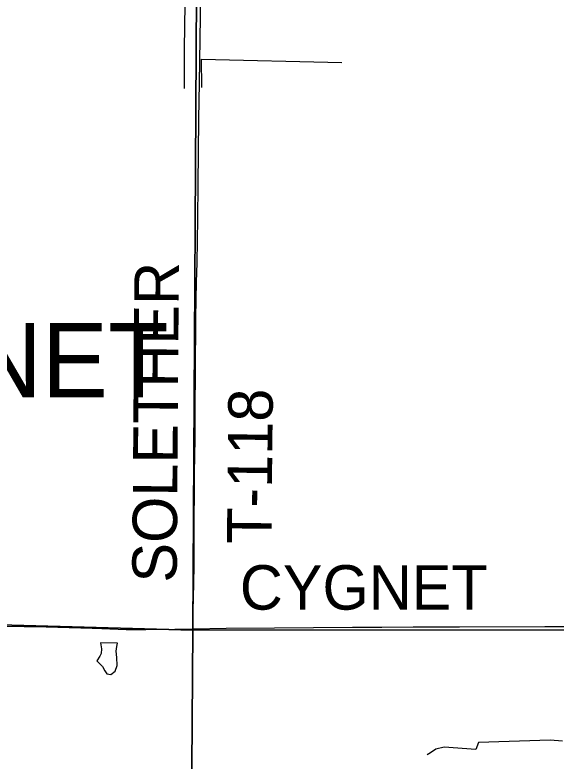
# Model space of a CAD drawing. Extents: x 1443599 to 1910620, y 1028088 to 1361369.
# Drawn here: x 1656159 to 1659809, y 1181365 to 1186397 of the extents above; entities that cross this region are included whole.
import ezdxf

# ---------------------------------------------------------------- set-up
doc = ezdxf.new("R2010")
doc.units = 0
for name, color, linetype in [('GM_X_Corporation_Text', 7, 'Continuous'), ('GM_X_County_Road', 7, 'Continuous'), ('GM_X_County_Road_Text', 7, 'Continuous'), ('GM_X_Minor_Lake', 7, 'Continuous'), ('GM_X_Minor_River', 7, 'Continuous'), ('GM_X_Section', 7, 'Continuous'), ('GM_X_Township_Road', 7, 'Continuous'), ('GM_X_Township_Road_Text', 7, 'Continuous')]:
    doc.layers.add(name, color=color, linetype=linetype)

msp = doc.modelspace()

# ---------------------------------------------------------------- linework, layer by layer
at = {"layer": 'GM_X_County_Road'}
for points in [[(1655689.6, 1182280.7), (1655876.5, 1182278.4), (1656073.3, 1182274.2), (1656368.7, 1182270), (1656680.3, 1182261.9), (1656745.8, 1182259.5), (1656909.8, 1182252.9), (1657041.2, 1182252.1), (1657238.2, 1182254.3), (1657360, 1182256.8)], [(1657360, 1182256.8), (1657582.6, 1182261.3), (1657910.8, 1182263.9), (1658435.9, 1182267.6), (1658632.7, 1182267.6), (1658846.1, 1182269.3), (1659157.8, 1182271), (1659732.1, 1182272.6), (1659994.6, 1182271.7), (1659999.4, 1182271.7)]]:
    msp.add_lwpolyline(points, dxfattribs=at)
at = {"layer": 'GM_X_Minor_Lake'}
msp.add_line((1656850.7, 1182160.4), (1656736.5, 1182162), dxfattribs=at)
msp.add_lwpolyline([(1656736.5, 1182162), (1656741.9, 1182121.8), (1656739.5, 1182089.8), (1656731.2, 1182071.8), (1656710.7, 1182040.1), (1656728.4, 1182021.7), (1656750.2, 1182003.4), (1656765.7, 1181973.1), (1656779.5, 1181952.8), (1656805.4, 1181948.4), (1656835.8, 1181970.1), (1656848.4, 1182010), (1656845.2, 1182064.2), (1656841.8, 1182106.4), (1656846.3, 1182136.4), (1656850.7, 1182160.4)], dxfattribs=at)
at = {"layer": 'GM_X_Minor_River'}
for points in [[(1657301.7, 1185899.6), (1657302.5, 1186168.4), (1657312.8, 1186922.5), (1657327.7, 1187221.4)], [(1657419.9, 1185907.3), (1657416.4, 1186097.8), (1658363.9, 1186077)], [(1659853.2, 1181500), (1659769.3, 1181504.9), (1659286.6, 1181491.1), (1659267, 1181443.6), (1659053.4, 1181458.8), (1658996.9, 1181444.7), (1658962, 1181419.8), (1658939.6, 1181406.6)]]:
    msp.add_lwpolyline(points, dxfattribs=at)
at = {"layer": 'GM_X_Section'}
for points in [[(1652096.7, 1187428.9), (1657231.2, 1187325.3), (1657389.2, 1187325.2), (1657358.9, 1182247.8), (1652065, 1182393.1)], [(1657389.2, 1187325.2), (1662555, 1187232.9), (1662701, 1187227.2), (1662627.2, 1182250.7), (1657358.9, 1182247.8)], [(1657358.9, 1182247.8), (1657320, 1176992.4), (1652027.6, 1177093.8), (1652027.9, 1177117.8), (1652065, 1182393.1)], [(1657358.9, 1182247.8), (1662627.2, 1182250.7), (1662569.3, 1176957.6), (1657320, 1176992.4)]]:
    msp.add_lwpolyline(points, close=True, dxfattribs=at)
at = {"layer": 'GM_X_Township_Road'}
msp.add_lwpolyline([(1657360, 1182256.8), (1657360.5, 1182299.3), (1657361.5, 1182381.4), (1657363.3, 1182463.4), (1657366.9, 1182676.5), (1657368.3, 1182856.9), (1657370.6, 1183316.4), (1657371.9, 1183414.9), (1657373.9, 1183546.1), (1657375, 1183726.6), (1657375.5, 1183825), (1657376.1, 1183906.8), (1657376.6, 1183971.4), (1657377.2, 1184102.5), (1657378.4, 1184233.9), (1657379.7, 1184348.7), (1657382.2, 1184479.8), (1657384.3, 1184594.6), (1657387.3, 1184725.6), (1657392, 1185020.8), (1657395.2, 1185250.4), (1657399.9, 1185693.6), (1657404.5, 1185939.7), (1657410.5, 1186382.8), (1657414.6, 1186661.7)], dxfattribs=at)

# ---------------------------------------------------------------- texts
at = {"layer": 'GM_X_Corporation_Text'}
msp.add_text('CYGNET', height=500, rotation=0, dxfattribs=at).set_placement((1654409.3, 1183818.3))
at = {"layer": 'GM_X_County_Road_Text'}
msp.add_text('CYGNET', height=300, rotation=0, dxfattribs=at).set_placement((1657676, 1182385.9))
at = {"layer": 'GM_X_Township_Road_Text'}
for s, rotation, p in [('SOLETHER', 89.5986, (1657250, 1182567.6)), ('T-118', 89.4411, (1657888.7, 1182827.5))]:
    msp.add_text(s, height=300, rotation=rotation, dxfattribs=at).set_placement(p)

doc.saveas('drawing.dxf')
